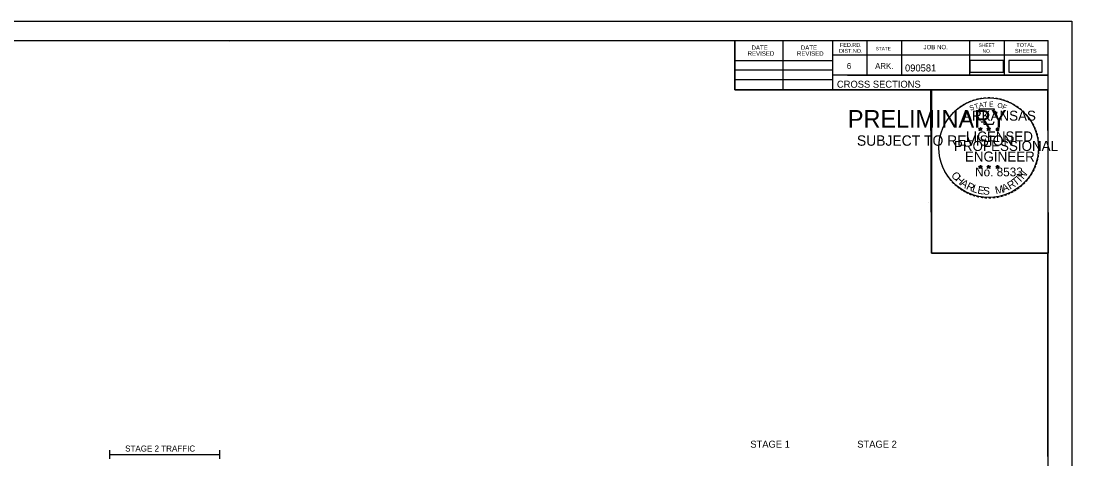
# Model space of a CAD drawing. Extents: x 1322838 to 1324533, y 339903 to 351025.
# Drawn here: x 1323656.6 to 1323866.6, y 350297.7 to 350385.3 of the extents above; entities that cross this region are included whole.
import ezdxf

# ---------------------------------------------------------------- set-up
doc = ezdxf.new("R2010")
doc.units = 0
for name, color, linetype in [('R_Axis Annot', 7, 'Continuous'), ('R_Border', 7, 'Continuous'), ('R_Border PE', 7, 'Continuous'), ('R_Border Prem', 7, 'Continuous'), ('R_Drive', 7, 'Continuous'), ('R_No Plot', 7, 'Continuous')]:
    doc.layers.add(name, color=color, linetype=linetype)

msp = doc.modelspace()

# ---------------------------------------------------------------- linework, layer by layer
at = {"layer": 'R_Axis Annot'}
for p, q in [((1323674.22, 350299.43), (1323674.22, 350297.73)), ((1323696.22, 350299.43), (1323696.22, 350297.73)), ((1323674.22, 350298.58), (1323696.22, 350298.58))]:
    msp.add_line(p, q, dxfattribs=at)
at = {"layer": 'R_Border'}
for p, q in [((1323545.72, 350381.37), (1323861.9, 350381.37)), ((1323698.24, 350381.11), (1323698.24, 350381.11)), ((1323698.24, 350381.11), (1323698.24, 350381.11)), ((1323799.26, 350371.49), (1323799.26, 350381.37)), ((1323808.94, 350371.49), (1323808.94, 350381.37)), ((1323818.8, 350381.37), (1323818.8, 350371.49)), ((1323825.64, 350381.37), (1323825.64, 350374.43)), ((1323832.58, 350381.37), (1323832.58, 350374.43)), ((1323846.16, 350381.37), (1323846.16, 350374.43)), ((1323853.1, 350381.37), (1323853.1, 350374.43)), ((1323861.9, 350175.91), (1323861.9, 350381.37)), ((1323799.26, 350377.35), (1323818.8, 350377.35)), ((1323861.9, 350378.43), (1323818.8, 350378.43)), ((1323861.9, 350378.45), (1323861.9, 350378.45)), ((1323799.26, 350375.49), (1323818.8, 350375.49)), ((1323799.26, 350373.55), (1323818.8, 350373.55)), ((1323861.9, 350374.43), (1323818.8, 350374.43)), ((1323821.76, 350374.43), (1323861.9, 350374.43)), ((1323861.9, 350371.49), (1323799.26, 350371.49))]:
    msp.add_line(p, q, dxfattribs=at)
at = {"layer": 'R_Border PE'}
for p, q in [((1323847.98, 350363.74), (1323848.33, 350363.63)), ((1323847.98, 350363.74), (1323848.23, 350363.7)), ((1323847.98, 350363.74), (1323848.22, 350363.62)), ((1323848.11, 350363.34), (1323848.33, 350363.63)), ((1323848.11, 350363.34), (1323848.24, 350363.58)), ((1323848.11, 350363.34), (1323848.33, 350363.55)), ((1323848.33, 350364), (1323848.29, 350363.75)), ((1323848.33, 350363.63), (1323848.33, 350364)), ((1323848.33, 350364), (1323848.38, 350363.75)), ((1323848.68, 350363.74), (1323848.33, 350363.63)), ((1323848.54, 350363.34), (1323848.33, 350363.63)), ((1323848.54, 350363.34), (1323848.33, 350363.55)), ((1323848.68, 350363.74), (1323848.39, 350363.69)), ((1323848.54, 350363.34), (1323848.41, 350363.63)), ((1323848.68, 350363.74), (1323848.47, 350363.64)), ((1323849.65, 350363.74), (1323850, 350363.63)), ((1323849.65, 350363.74), (1323849.9, 350363.7)), ((1323849.65, 350363.74), (1323849.89, 350363.62)), ((1323849.78, 350363.34), (1323850, 350363.63)), ((1323849.78, 350363.34), (1323849.91, 350363.58)), ((1323849.78, 350363.34), (1323850, 350363.55)), ((1323850, 350364), (1323849.96, 350363.75)), ((1323850, 350363.63), (1323850, 350364)), ((1323850, 350364), (1323850.05, 350363.75)), ((1323850.35, 350363.74), (1323850, 350363.63)), ((1323850.21, 350363.34), (1323850, 350363.63)), ((1323850.21, 350363.34), (1323850, 350363.55)), ((1323850.35, 350363.74), (1323850.06, 350363.69)), ((1323850.21, 350363.34), (1323850.08, 350363.63)), ((1323850.35, 350363.74), (1323850.14, 350363.64)), ((1323851.41, 350363.73), (1323851.76, 350363.62)), ((1323851.41, 350363.73), (1323851.67, 350363.69)), ((1323851.41, 350363.73), (1323851.65, 350363.61)), ((1323851.55, 350363.32), (1323851.76, 350363.62)), ((1323851.55, 350363.32), (1323851.67, 350363.57)), ((1323851.55, 350363.32), (1323851.76, 350363.54)), ((1323851.76, 350363.99), (1323851.72, 350363.73)), ((1323851.76, 350363.62), (1323851.76, 350363.99)), ((1323851.76, 350363.99), (1323851.81, 350363.74)), ((1323852.11, 350363.73), (1323851.76, 350363.62)), ((1323851.98, 350363.32), (1323851.76, 350363.62)), ((1323851.98, 350363.32), (1323851.76, 350363.54)), ((1323852.11, 350363.73), (1323851.82, 350363.68)), ((1323851.98, 350363.32), (1323851.84, 350363.61)), ((1323852.11, 350363.73), (1323851.91, 350363.63)), ((1323847.98, 350356.17), (1323848.33, 350356.06)), ((1323847.98, 350356.17), (1323848.23, 350356.13)), ((1323847.98, 350356.17), (1323848.21, 350356.05)), ((1323848.11, 350355.76), (1323848.33, 350356.06)), ((1323848.11, 350355.76), (1323848.24, 350356.01)), ((1323848.11, 350355.76), (1323848.32, 350355.98)), ((1323848.33, 350356.42), (1323848.28, 350356.17)), ((1323848.54, 350355.76), (1323848.32, 350355.98)), ((1323848.33, 350356.06), (1323848.33, 350356.42)), ((1323848.33, 350356.42), (1323848.37, 350356.17)), ((1323848.67, 350356.17), (1323848.33, 350356.06)), ((1323848.54, 350355.76), (1323848.33, 350356.06)), ((1323848.67, 350356.17), (1323848.39, 350356.12)), ((1323848.54, 350355.76), (1323848.4, 350356.05)), ((1323848.67, 350356.17), (1323848.47, 350356.07)), ((1323849.65, 350356.17), (1323849.99, 350356.06)), ((1323849.65, 350356.17), (1323849.9, 350356.13)), ((1323849.65, 350356.17), (1323849.88, 350356.05)), ((1323849.78, 350355.76), (1323849.99, 350356.06)), ((1323849.78, 350355.76), (1323849.9, 350356.01)), ((1323849.78, 350355.76), (1323849.99, 350355.98)), ((1323849.99, 350356.42), (1323849.95, 350356.17)), ((1323849.99, 350356.06), (1323849.99, 350356.42)), ((1323849.99, 350356.42), (1323850.04, 350356.17)), ((1323850.34, 350356.17), (1323849.99, 350356.06)), ((1323850.21, 350355.76), (1323849.99, 350356.06)), ((1323850.21, 350355.76), (1323849.99, 350355.98)), ((1323850.34, 350356.17), (1323850.06, 350356.12)), ((1323850.21, 350355.76), (1323850.07, 350356.05)), ((1323850.34, 350356.17), (1323850.14, 350356.07)), ((1323851.41, 350356.16), (1323851.76, 350356.05)), ((1323851.41, 350356.16), (1323851.67, 350356.12)), ((1323851.41, 350356.16), (1323851.65, 350356.04)), ((1323851.55, 350355.75), (1323851.76, 350356.05)), ((1323851.55, 350355.75), (1323851.67, 350356)), ((1323851.55, 350355.75), (1323851.76, 350355.97)), ((1323851.76, 350356.41), (1323851.72, 350356.16)), ((1323851.76, 350356.05), (1323851.76, 350356.41)), ((1323851.76, 350356.41), (1323851.81, 350356.16)), ((1323852.11, 350356.16), (1323851.76, 350356.05)), ((1323851.97, 350355.75), (1323851.76, 350356.05)), ((1323851.97, 350355.75), (1323851.76, 350355.97)), ((1323852.11, 350356.16), (1323851.82, 350356.11)), ((1323851.97, 350355.75), (1323851.84, 350356.04)), ((1323852.11, 350356.16), (1323851.9, 350356.06))]:
    msp.add_line(p, q, dxfattribs=at)
for points in [[(1323848.02, 350367.62), (1323848.29, 350366.79)], [(1323851.53, 350366.7), (1323851.67, 350366.98), (1323850.99, 350366.96), (1323851.14, 350367.62), (1323848.02, 350367.62)], [(1323848.51, 350365.2), (1323848.51, 350365.11), (1323849.08, 350365.09), (1323849.02, 350364.62), (1323850.89, 350364.62), (1323851.09, 350365.16)], [(1323848.33, 350364), (1323848.54, 350363.34), (1323847.98, 350363.74), (1323848.68, 350363.74), (1323848.11, 350363.34), (1323848.33, 350364)], [(1323850, 350364), (1323850.21, 350363.34), (1323849.65, 350363.74), (1323850.35, 350363.74), (1323849.78, 350363.34), (1323850, 350364)], [(1323851.76, 350363.99), (1323851.98, 350363.32), (1323851.41, 350363.73), (1323852.11, 350363.73), (1323851.55, 350363.32), (1323851.76, 350363.99)], [(1323848.33, 350356.42), (1323848.54, 350355.76), (1323847.98, 350356.17), (1323848.67, 350356.17), (1323848.11, 350355.76), (1323848.33, 350356.42)], [(1323849.99, 350356.42), (1323850.21, 350355.76), (1323849.65, 350356.17), (1323850.34, 350356.17), (1323849.78, 350355.76), (1323849.99, 350356.42)], [(1323851.76, 350356.41), (1323851.97, 350355.75), (1323851.41, 350356.16), (1323852.11, 350356.16), (1323851.55, 350355.75), (1323851.76, 350356.41)]]:
    msp.add_lwpolyline(points, dxfattribs=at)
for centre, radius in [((1323848.33, 350363.63), 0.172), ((1323848.33, 350363.63), 0.145), ((1323848.33, 350363.63), 0.116), ((1323848.33, 350363.63), 0.0991), ((1323848.33, 350363.63), 0.0747), ((1323848.33, 350363.63), 0.0495), ((1323848.33, 350363.63), 0.0296), ((1323850, 350363.63), 0.172), ((1323850, 350363.63), 0.145), ((1323850, 350363.63), 0.116), ((1323850, 350363.63), 0.0991), ((1323850, 350363.63), 0.0747), ((1323850, 350363.63), 0.0495), ((1323850, 350363.63), 0.0296), ((1323851.76, 350363.62), 0.172), ((1323851.76, 350363.62), 0.145), ((1323851.76, 350363.62), 0.116), ((1323851.76, 350363.62), 0.0991), ((1323851.76, 350363.62), 0.0747), ((1323851.76, 350363.62), 0.0495), ((1323851.76, 350363.62), 0.0296), ((1323848.32, 350356.06), 0.172), ((1323848.32, 350356.06), 0.145), ((1323848.32, 350356.06), 0.116), ((1323848.32, 350356.06), 0.0991), ((1323848.32, 350356.06), 0.0747), ((1323848.32, 350356.06), 0.0495), ((1323848.32, 350356.06), 0.0296), ((1323849.99, 350356.06), 0.172), ((1323849.99, 350356.06), 0.145), ((1323849.99, 350356.06), 0.116), ((1323849.99, 350356.06), 0.0991), ((1323849.99, 350356.06), 0.0747), ((1323849.99, 350356.06), 0.0495), ((1323849.99, 350356.06), 0.0296), ((1323851.76, 350356.05), 0.172), ((1323851.76, 350356.05), 0.145), ((1323851.76, 350356.05), 0.116), ((1323851.76, 350356.05), 0.0991), ((1323851.76, 350356.05), 0.0747), ((1323851.76, 350356.05), 0.0495), ((1323851.76, 350356.05), 0.0296)]:
    msp.add_circle(centre, radius, dxfattribs=at)
at = {"layer": 'R_Drive'}
for points in [[(1323846.25, 350375.05), (1323852.94, 350375.05), (1323852.94, 350377.36), (1323846.25, 350377.36)], [(1323854, 350375.06), (1323860.68, 350375.06), (1323860.68, 350377.37), (1323854, 350377.37)]]:
    msp.add_lwpolyline(points, close=True, dxfattribs=at)
at = {"layer": 'R_No Plot'}
for p, q in [((1323533.31, 350385.26), (1323866.65, 350385.26)), ((1323837.93, 350349.03), (1323837.93, 350349.03))]:
    msp.add_line(p, q, dxfattribs=at)
for points in [[(1323533.31, 350385.26), (1323866.65, 350385.26), (1323866.65, 350171.93), (1323533.31, 350171.93)], [(1323779.64, 350381.37), (1323799.26, 350381.37), (1323799.26, 350371.49), (1323815.37, 350371.49), (1323838.57, 350371.49), (1323838.57, 350338.82), (1323861.77, 350338.82), (1323861.9, 350175.91), (1323545.72, 350175.91), (1323545.72, 350381.37)], [(1323838.43, 350371.49), (1323861.77, 350371.49), (1323861.91, 350338.82), (1323838.57, 350338.82)]]:
    msp.add_lwpolyline(points, close=True, dxfattribs=at)
msp.add_circle((1323850.01, 350359.93), 9.95, dxfattribs=at)

# ---------------------------------------------------------------- texts
at = {"layer": 'R_Axis Annot'}
for s, height, p in [('STAGE 1', 1.4, (1323802.35, 350299.94)), ('STAGE 2', 1.4, (1323823.72, 350299.94)), ('STAGE 2 TRAFFIC', 1.2, (1323677.37, 350299.17))]:
    msp.add_text(s, height=height, dxfattribs=at).set_placement(p)
at = {"layer": 'R_Border'}
for s, height, p in [('TOTAL', 0.782, (1323855.54, 350380.09)), ('REVISED', 0.879, (1323801.81, 350378.32)), ('DATE', 0.879, (1323802.59, 350379.5)), ('REVISED', 0.879, (1323811.67, 350378.32)), ('DATE', 0.879, (1323812.45, 350379.5)), ('DIST.NO.', 0.782, (1323820.08, 350378.91)), ('FED.RD.', 0.782, (1323820.28, 350380.09)), ('STATE', 0.684, (1323827.4, 350379.41)), ('JOB NO.', 0.879, (1323836.98, 350379.61)), ('SHEET', 0.684, (1323848.02, 350380.09)), ('NO.', 0.684, (1323848.8, 350378.91)), ('SHEETS', 0.782, (1323855.26, 350378.91)), ('6', 1.17, (1323821.64, 350375.69)), ('ARK.', 1.172, (1323827.3, 350375.69)), ('090581', 1.4, (1323833.27, 350375.17)), ('CROSS SECTIONS', 1.4, (1323819.66, 350371.92))]:
    msp.add_text(s, height=height, rotation=360, dxfattribs=at).set_placement(p)
at = {"layer": 'R_Border PE'}
for s, height, rotation, p in [('-', 1.6, 36.2317, (1323844.33, 350367.4)), ('-', 1.6, 34.0636, (1323844.91, 350367.79)), ('-', 1.6, 28.7918, (1323845.5, 350368.16)), ('-', 1.6, 24.3072, (1323846.14, 350368.48)), ('S', 1, 21.594, (1323846.38, 350367.3)), ('-', 1.6, 19.1761, (1323846.77, 350368.75)), ('T', 1, 16.4036, (1323847.29, 350367.63)), ('-', 1.6, 13.6301, (1323847.52, 350368.99)), ('A', 1, 11.2132, (1323848.12, 350367.88)), ('-', 1.6, 10.2193, (1323848.2, 350369.15)), ('T', 1, 6.0228, (1323848.97, 350368.05)), ('-', 1.6, 5.8968, (1323848.93, 350369.26)), ('-', 1.6, 0.1862, (1323849.7, 350369.33)), ('E', 1, 0.8323, (1323850.07, 350368.16)), ('-', 1.6, 357.743, (1323850.42, 350369.32)), ('-', 1.6, 352.1617, (1323851.17, 350369.26)), ('O', 1, 350.4515, (1323851.67, 350367.95)), ('-', 1.6, 347.2049, (1323851.88, 350369.15)), ('F', 1, 340.0707, (1323852.63, 350367.72)), ('-', 1.6, 342.3362, (1323852.52, 350369)), ('-', 1.6, 337.8551, (1323853.25, 350368.77)), ('-', 1.6, 334.1211, (1323853.89, 350368.5)), ('-', 1.6, 329.6409, (1323854.46, 350368.22)), ('-', 1.6, 325.8627, (1323855.11, 350367.86)), ('-', 1.6, 50.6142, (1323842.57, 350365.64)), ('-', 1.6, 48.423, (1323842.97, 350366.12)), ('-', 1.6, 42.9622, (1323843.42, 350366.6)), ('-', 1.6, 38.9507, (1323843.85, 350367.02)), ('ARKANSAS', 2, 360, (1323844.87, 350365.33)), ('-', 1.6, 320.5297, (1323855.72, 350367.43)), ('-', 1.6, 315.5786, (1323856.32, 350366.94)), ('-', 1.6, 309.8797, (1323856.89, 350366.39)), ('-', 1.6, 67.7743, (1323841.26, 350363.32)), ('-', 1.6, 62.8713, (1323841.52, 350363.93)), ('-', 1.6, 58.0706, (1323841.83, 350364.54)), ('-', 1.6, 54.2325, (1323842.15, 350365.07)), ('-', 1.6, 306.6522, (1323857.41, 350365.79)), ('-', 1.4, 303.6753, (1323857.9, 350365.22)), ('-', 1.6, 299.6684, (1323858.22, 350364.62)), ('-', 1.6, 294.6628, (1323858.54, 350364)), ('-', 1.6, 81.2013, (1323840.71, 350361.26)), ('-', 1.6, 75.461, (1323840.84, 350361.98)), ('-', 1.6, 72.3945, (1323841.04, 350362.69)), ('LICENSED', 2, 360, (1323845.47, 350361.18)), ('DWB', 0.01, 360, (1323848.32, 350363.63)), ('DWB', 0.01, 360, (1323849.99, 350363.63)), ('DWB', 0.01, 360, (1323851.75, 350363.62)), ('-', 1.6, 290.5728, (1323858.8, 350363.43)), ('-', 1.6, 285.1233, (1323859.03, 350362.85)), ('-', 1.6, 280.5493, (1323859.23, 350362.11)), ('-', 1.6, 89.0622, (1323840.61, 350359.87)), ('-', 1.6, 85.1863, (1323840.63, 350360.57)), ('PROFESSIONAL', 2, 360, (1323843.05, 350359.28)), ('-', 1.6, 276.5962, (1323859.39, 350361.34)), ('-', 1.6, 274.3301, (1323859.45, 350360.62)), ('-', 1.6, 269.9407, (1323859.49, 350359.98)), ('-', 1.6, 94.1959, (1323840.64, 350359.15)), ('-', 1.6, 98.9479, (1323840.72, 350358.48)), ('-', 1.6, 101.7149, (1323840.85, 350357.75)), ('ENGINEER', 2, 360, (1323845.24, 350357.16)), ('-', 1.6, 255.7626, (1323859.29, 350357.99)), ('-', 1.6, 260.9953, (1323859.4, 350358.66)), ('-', 1.6, 263.5172, (1323859.47, 350359.32)), ('-', 1.6, 105.4578, (1323841.01, 350357.15)), ('-', 1.6, 109.0874, (1323841.23, 350356.52)), ('-', 1.6, 114.0643, (1323841.48, 350355.92)), ('No. 8533', 1.757, 360, (1323847.28, 350354.2)), ('DWB', 0.01, 360, (1323848.31, 350356.05)), ('DWB', 0.01, 360, (1323849.98, 350356.06)), ('DWB', 0.01, 360, (1323851.75, 350356.05)), ('-', 1.6, 247.8887, (1323858.88, 350356.59)), ('-', 1.6, 252.8681, (1323859.11, 350357.27)), ('-', 1.6, 115.7289, (1323841.79, 350355.31)), ('-', 1.6, 120.4471, (1323842.14, 350354.72)), ('-', 1.6, 125.8934, (1323842.55, 350354.16)), ('-', 1.6, 130.7181, (1323843.01, 350353.61)), ('C', 1.54, 309.9548, (1323842.4, 350354.35)), ('H', 1.54, 317.3873, (1323843.19, 350353.41)), ('T', 1.54, 38.428, (1323855.38, 350352.17)), ('I', 1.54, 46.3033, (1323856.39, 350352.98)), ('N', 1.54, 50.7834, (1323856.91, 350353.5)), ('-', 1.6, 231.2538, (1323857.39, 350353.99)), ('-', 1.6, 233.8452, (1323857.82, 350354.56)), ('-', 1.6, 239.0712, (1323858.23, 350355.21)), ('-', 1.6, 244.6197, (1323858.62, 350355.96)), ('-', 1.6, 134.2238, (1323843.53, 350353.06)), ('-', 1.6, 138.9338, (1323844.05, 350352.6)), ('-', 1.6, 144.6463, (1323844.61, 350352.19)), ('A', 1.54, 325.5578, (1323844.18, 350352.51)), ('-', 1.6, 148.0898, (1323845.17, 350351.82)), ('R', 1.54, 334.3187, (1323845.38, 350351.71)), ('L', 1.54, 342.194, (1323846.55, 350351.15)), ('E', 1.54, 349.3312, (1323847.66, 350350.79)), ('S', 1.54, 356.4684, (1323848.82, 350350.57)), ('M', 1.54, 12.4404, (1323851.44, 350350.6)), ('A', 1.54, 21.7918, (1323852.94, 350350.96)), ('R', 1.54, 30.5528, (1323854.27, 350351.51)), ('-', 1.6, 212.2491, (1323855.31, 350352.06)), ('-', 1.6, 215.7363, (1323855.84, 350352.45)), ('-', 1.6, 221.0851, (1323856.39, 350352.92)), ('-', 1.6, 225.7653, (1323856.92, 350353.43)), ('-', 1.6, 151.5704, (1323845.75, 350351.5)), ('-', 1.6, 154.6002, (1323846.27, 350351.25)), ('-', 1.6, 158.5612, (1323846.89, 350350.99)), ('-', 1.6, 162.7983, (1323847.58, 350350.78)), ('-', 1.6, 167.5555, (1323848.29, 350350.62)), ('-', 1.6, 173.1155, (1323849.07, 350350.51)), ('-', 1.6, 176.5183, (1323849.81, 350350.45)), ('-', 1.6, 181.5918, (1323850.56, 350350.47)), ('-', 1.6, 185.8167, (1323851.37, 350350.55)), ('-', 1.6, 191.2858, (1323852.1, 350350.68)), ('-', 1.6, 195.4743, (1323852.83, 350350.88)), ('-', 1.6, 200.7184, (1323853.51, 350351.12)), ('-', 1.6, 204.2516, (1323854.13, 350351.4)), ('-', 1.6, 207.3568, (1323854.75, 350351.71))]:
    msp.add_text(s, height=height, rotation=rotation, dxfattribs=at).set_placement(p)
at = {"layer": 'R_Border Prem'}
for s, height, p in [('PRELIMINARY', 3.5, (1323821.85, 350363.95)), ('DWB', 0.01, (1323822.59, 350365.8)), ('SUBJECT TO REVISION', 2.0751, (1323823.66, 350360.32))]:
    msp.add_text(s, height=height, rotation=360, dxfattribs=at).set_placement(p)

doc.saveas('drawing.dxf')
